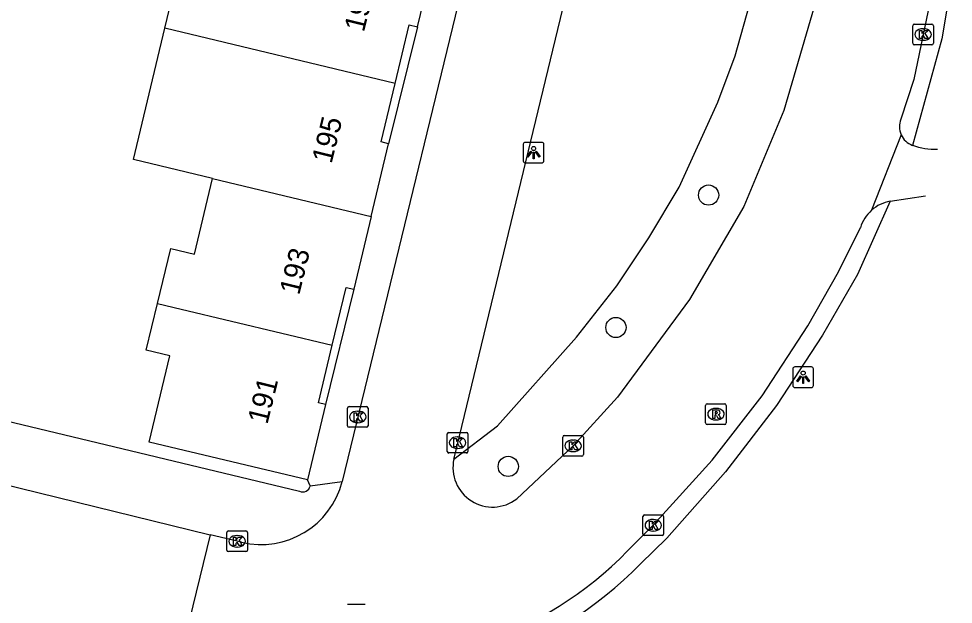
# Model space of a CAD drawing. Extents: x 162812 to 163818, y 381639 to 382470.
# Drawn here: x 163761.73 to 163807.02, y 382217.71 to 382246.1 of the extents above; entities that cross this region are included whole.
import ezdxf

# ---------------------------------------------------------------- set-up
doc = ezdxf.new("R2010")
doc.units = 0
for name, color, linetype in [('IMGEO_Boom', 7, 'Continuous'), ('IMGEO_Groenvoorziening', 7, 'Continuous'), ('IMGEO_Kolk', 7, 'Continuous'), ('IMGEO_Lichtpunt', 7, 'Continuous'), ('IMGEO_Pand', 7, 'Continuous'), ('IMGEO_Pand_nummerreeks', 7, 'Continuous'), ('IMGEO_Rijbaan_lokaal_open', 7, 'Continuous'), ('IMGEO_Rioolput', 7, 'Continuous'), ('IMGEO_Voetpad_open', 7, 'Continuous')]:
    doc.layers.add(name, color=color, linetype=linetype)

msp = doc.modelspace()

# ---------------------------------------------------------------- linework, layer by layer
at = {"layer": 'IMGEO_Boom'}
for centre in [(163795.162, 382237.546), (163790.671, 382231.126), (163785.453, 382224.391)]:
    msp.add_circle(centre, 0.489, dxfattribs=at)
at = {"layer": 'IMGEO_Groenvoorziening'}
msp.add_lwpolyline([(163782.817, 382224.749), (163784.925, 382226.352), (163788.764, 382230.654), (163790.708, 382233.151), (163792.273, 382235.475), (163793.743, 382237.932), (163795.617, 382242.05), (163796.452, 382244.299), (163797.138, 382246.774), (163797.422, 382249.306), (163797.39, 382249.985), (163797.196, 382250.551), (163796.728, 382251.214), (163795.435, 382251.812), (163790.015, 382252.915)], dxfattribs=at)
at = {"layer": 'IMGEO_Kolk'}
for p, q in [((163805.133, 382245.83), (163805.985, 382245.83)), ((163805.058, 382244.904), (163805.058, 382245.756)), ((163805.546, 382245.61), (163805.571, 382245.61)), ((163806.059, 382245.756), (163806.059, 382244.904)), ((163805.569, 382245.05), (163805.544, 382245.05)), ((163805.985, 382244.83), (163805.133, 382244.83)), ((163777.661, 382226.364), (163777.661, 382227.216)), ((163777.736, 382227.29), (163778.588, 382227.29)), ((163778.662, 382227.216), (163778.662, 382226.364)), ((163778.149, 382227.07), (163778.174, 382227.07)), ((163778.588, 382226.29), (163777.736, 382226.29)), ((163778.172, 382226.51), (163778.147, 382226.51)), ((163782.498, 382225.116), (163782.498, 382225.968)), ((163782.573, 382226.042), (163783.425, 382226.042)), ((163783.499, 382225.968), (163783.499, 382225.116)), ((163788.169, 382225.89), (163789.021, 382225.89)), ((163782.986, 382225.822), (163783.011, 382225.822)), ((163788.094, 382224.964), (163788.094, 382225.816)), ((163788.582, 382225.67), (163788.607, 382225.67)), ((163789.095, 382225.816), (163789.095, 382224.964)), ((163783.425, 382225.042), (163782.573, 382225.042)), ((163783.009, 382225.262), (163782.984, 382225.262)), ((163788.605, 382225.11), (163788.58, 382225.11)), ((163789.021, 382224.89), (163788.169, 382224.89)), ((163791.981, 382221.114), (163791.981, 382221.966)), ((163792.056, 382222.04), (163792.908, 382222.04)), ((163792.469, 382221.82), (163792.494, 382221.82)), ((163792.982, 382221.966), (163792.982, 382221.114)), ((163771.814, 382220.337), (163771.814, 382221.189)), ((163771.889, 382221.263), (163772.741, 382221.263)), ((163772.302, 382221.043), (163772.327, 382221.043)), ((163772.815, 382221.189), (163772.815, 382220.337)), ((163792.908, 382221.04), (163792.056, 382221.04)), ((163792.492, 382221.26), (163792.467, 382221.26)), ((163772.325, 382220.483), (163772.3, 382220.483)), ((163772.741, 382220.263), (163771.889, 382220.263))]:
    msp.add_line(p, q, dxfattribs=at)
for points in [[(163805.133, 382245.83), (163805.985, 382245.83)], [(163805.058, 382244.904), (163805.058, 382245.756)], [(163805.379, 382245.53), (163805.502, 382245.53), (163805.502, 382245.379), (163805.632, 382245.53), (163805.796, 382245.53), (163805.65, 382245.379), (163805.803, 382245.13), (163805.651, 382245.13), (163805.566, 382245.294), (163805.502, 382245.227), (163805.502, 382245.13), (163805.379, 382245.13), (163805.379, 382245.53)], [(163806.059, 382245.756), (163806.059, 382244.904)], [(163805.985, 382244.83), (163805.133, 382244.83)], [(163777.661, 382226.364), (163777.661, 382227.216)], [(163777.736, 382227.29), (163778.588, 382227.29)], [(163778.662, 382227.216), (163778.662, 382226.364)], [(163777.982, 382226.99), (163778.105, 382226.99), (163778.105, 382226.839), (163778.235, 382226.99), (163778.399, 382226.99), (163778.253, 382226.839), (163778.406, 382226.59), (163778.254, 382226.59), (163778.169, 382226.754), (163778.105, 382226.687), (163778.105, 382226.59), (163777.982, 382226.59), (163777.982, 382226.99)], [(163778.588, 382226.29), (163777.736, 382226.29)], [(163782.498, 382225.116), (163782.498, 382225.968)], [(163782.573, 382226.042), (163783.425, 382226.042)], [(163783.499, 382225.968), (163783.499, 382225.116)], [(163788.169, 382225.89), (163789.021, 382225.89)], [(163782.819, 382225.742), (163782.942, 382225.742), (163782.942, 382225.591), (163783.072, 382225.742), (163783.236, 382225.742), (163783.09, 382225.591), (163783.243, 382225.342), (163783.091, 382225.342), (163783.006, 382225.506), (163782.942, 382225.439), (163782.942, 382225.342), (163782.819, 382225.342), (163782.819, 382225.742)], [(163788.094, 382224.964), (163788.094, 382225.816)], [(163788.415, 382225.59), (163788.538, 382225.59), (163788.538, 382225.439), (163788.668, 382225.59), (163788.832, 382225.59), (163788.686, 382225.439), (163788.839, 382225.19), (163788.687, 382225.19), (163788.602, 382225.354), (163788.538, 382225.287), (163788.538, 382225.19), (163788.415, 382225.19), (163788.415, 382225.59)], [(163789.095, 382225.816), (163789.095, 382224.964)], [(163783.425, 382225.042), (163782.573, 382225.042)], [(163789.021, 382224.89), (163788.169, 382224.89)], [(163791.981, 382221.114), (163791.981, 382221.966)], [(163792.056, 382222.04), (163792.908, 382222.04)], [(163792.982, 382221.966), (163792.982, 382221.114)], [(163792.302, 382221.74), (163792.425, 382221.74), (163792.425, 382221.589), (163792.555, 382221.74), (163792.719, 382221.74), (163792.573, 382221.589), (163792.726, 382221.34), (163792.574, 382221.34), (163792.489, 382221.504), (163792.425, 382221.437), (163792.425, 382221.34), (163792.302, 382221.34), (163792.302, 382221.74)], [(163771.814, 382220.337), (163771.814, 382221.189)], [(163771.889, 382221.263), (163772.741, 382221.263)], [(163772.135, 382220.963), (163772.258, 382220.963), (163772.258, 382220.812), (163772.388, 382220.963), (163772.552, 382220.963), (163772.406, 382220.812), (163772.559, 382220.563), (163772.407, 382220.563), (163772.322, 382220.727), (163772.258, 382220.66), (163772.258, 382220.563), (163772.135, 382220.563), (163772.135, 382220.963)], [(163772.815, 382221.189), (163772.815, 382220.337)], [(163792.908, 382221.04), (163792.056, 382221.04)], [(163772.741, 382220.263), (163771.889, 382220.263)]]:
    msp.add_lwpolyline(points, dxfattribs=at)
for centre, start, end in [((163805.135, 382245.754), 91.552, 178.448), ((163805.135, 382245.754), 91.552, 178.448), ((163805.983, 382245.754), 1.552, 88.448), ((163805.983, 382245.754), 1.552, 88.448), ((163805.135, 382244.906), 181.552, 268.448), ((163805.135, 382244.906), 181.552, 268.448), ((163805.983, 382244.906), 271.552, 358.448), ((163805.983, 382244.906), 271.552, 358.448), ((163777.738, 382227.214), 91.552, 178.448), ((163777.738, 382227.214), 91.552, 178.448), ((163778.586, 382227.214), 1.552, 88.448), ((163778.586, 382227.214), 1.552, 88.448), ((163777.738, 382226.366), 181.552, 268.448), ((163777.738, 382226.366), 181.552, 268.448), ((163778.586, 382226.366), 271.552, 358.448), ((163778.586, 382226.366), 271.552, 358.448), ((163782.575, 382225.966), 91.552, 178.448), ((163782.575, 382225.966), 91.552, 178.448), ((163783.423, 382225.966), 1.552, 88.448), ((163783.423, 382225.966), 1.552, 88.448), ((163788.171, 382225.814), 91.552, 178.448), ((163788.171, 382225.814), 91.552, 178.448), ((163789.019, 382225.814), 1.552, 88.448), ((163789.019, 382225.814), 1.552, 88.448), ((163782.575, 382225.118), 181.552, 268.448), ((163782.575, 382225.118), 181.552, 268.448), ((163783.423, 382225.118), 271.552, 358.448), ((163783.423, 382225.118), 271.552, 358.448), ((163788.171, 382224.966), 181.552, 268.448), ((163788.171, 382224.966), 181.552, 268.448), ((163789.019, 382224.966), 271.552, 358.448), ((163789.019, 382224.966), 271.552, 358.448), ((163792.058, 382221.964), 91.552, 178.448), ((163792.058, 382221.964), 91.552, 178.448), ((163792.906, 382221.964), 1.552, 88.448), ((163792.906, 382221.964), 1.552, 88.448), ((163771.891, 382221.187), 91.552, 178.448), ((163771.891, 382221.187), 91.552, 178.448), ((163772.739, 382221.187), 1.552, 88.448), ((163772.739, 382221.187), 1.552, 88.448), ((163792.058, 382221.116), 181.552, 268.448), ((163792.058, 382221.116), 181.552, 268.448), ((163792.906, 382221.116), 271.552, 358.448), ((163792.906, 382221.116), 271.552, 358.448), ((163771.891, 382220.339), 181.552, 268.448), ((163771.891, 382220.339), 181.552, 268.448), ((163772.739, 382220.339), 271.552, 358.448), ((163772.739, 382220.339), 271.552, 358.448)]:
    msp.add_arc(centre, 0.0765, start, end, dxfattribs=at)
for centre, major_axis, ratio, start_param, end_param in [((163805.545, 382245.33), (-0.387, 0.002), 0.722429, 4.712389, 7.853982), ((163805.57, 382245.33), (-0.39, 0.002), 0.717154, 1.570796, 4.712389), ((163778.148, 382226.79), (-0.387, 0.002), 0.722429, 4.712389, 7.853982), ((163778.173, 382226.79), (-0.39, 0.002), 0.717154, 1.570796, 4.712389), ((163782.985, 382225.542), (-0.387, 0.002), 0.722429, 4.712389, 7.853982), ((163783.01, 382225.542), (-0.39, 0.002), 0.717154, 1.570796, 4.712389), ((163788.581, 382225.39), (-0.387, 0.002), 0.722429, 4.712389, 7.853982), ((163788.606, 382225.39), (-0.39, 0.002), 0.717154, 1.570796, 4.712389), ((163792.468, 382221.54), (-0.387, 0.002), 0.722429, 4.712389, 7.853982), ((163792.493, 382221.54), (-0.39, 0.002), 0.717154, 1.570796, 4.712389), ((163772.301, 382220.763), (-0.387, 0.002), 0.722429, 4.712389, 7.853982), ((163772.326, 382220.763), (-0.39, 0.002), 0.717154, 1.570796, 4.712389)]:
    msp.add_ellipse(centre, major_axis=major_axis, ratio=ratio, start_param=start_param, end_param=end_param, dxfattribs=at)
at = {"layer": 'IMGEO_Lichtpunt'}
for p, q in [((163786.181, 382240.006), (163786.181, 382239.199)), ((163786.181, 382240.006), (163786.181, 382239.199)), ((163787.083, 382240.101), (163786.275, 382240.101)), ((163787.083, 382240.101), (163786.275, 382240.101)), ((163787.177, 382239.199), (163787.177, 382240.006)), ((163787.177, 382239.199), (163787.177, 382240.006)), ((163786.275, 382239.105), (163787.083, 382239.105)), ((163786.275, 382239.105), (163787.083, 382239.105)), ((163799.246, 382229.118), (163799.246, 382228.311)), ((163799.246, 382229.118), (163799.246, 382228.311)), ((163800.148, 382229.213), (163799.34, 382229.213)), ((163800.148, 382229.213), (163799.34, 382229.213)), ((163800.242, 382228.311), (163800.242, 382229.118)), ((163800.242, 382228.311), (163800.242, 382229.118)), ((163799.34, 382228.217), (163800.148, 382228.217)), ((163799.34, 382228.217), (163800.148, 382228.217))]:
    msp.add_line(p, q, dxfattribs=at)
for points in [[(163786.555, 382239.67), (163786.594, 382239.642), (163786.406, 382239.38), (163786.368, 382239.407), (163786.555, 382239.67)], [(163786.657, 382239.622), (163786.704, 382239.622), (163786.704, 382239.3), (163786.657, 382239.3), (163786.657, 382239.622)], [(163786.767, 382239.642), (163786.805, 382239.669), (163786.992, 382239.407), (163786.953, 382239.379), (163786.767, 382239.642)], [(163799.62, 382228.782), (163799.659, 382228.754), (163799.471, 382228.492), (163799.433, 382228.519), (163799.62, 382228.782)], [(163799.722, 382228.734), (163799.769, 382228.734), (163799.769, 382228.412), (163799.722, 382228.412), (163799.722, 382228.734)], [(163799.832, 382228.754), (163799.87, 382228.781), (163800.057, 382228.519), (163800.018, 382228.491), (163799.832, 382228.754)]]:
    msp.add_lwpolyline(points, dxfattribs=at)
for centre in [(163786.68, 382239.804), (163799.745, 382228.916)]:
    msp.add_circle(centre, 0.0994, dxfattribs=at)
for centre, start, end in [((163786.275, 382240.006), 90, 180), ((163786.275, 382240.006), 90, 180), ((163787.083, 382240.006), 0, 90), ((163787.083, 382240.006), 0, 90), ((163786.275, 382239.199), 180, 270), ((163786.275, 382239.199), 180, 270), ((163787.083, 382239.199), 270, 0), ((163787.083, 382239.199), 270, 360), ((163799.34, 382229.118), 90, 180), ((163799.34, 382229.118), 90, 180), ((163800.148, 382229.118), 0, 90), ((163800.148, 382229.118), 0, 90), ((163799.34, 382228.311), 180, 270), ((163799.34, 382228.311), 180, 270), ((163800.148, 382228.311), 270, 0), ((163800.148, 382228.311), 270, 360)]:
    msp.add_arc(centre, 0.0946, start, end, dxfattribs=at)
at = {"layer": 'IMGEO_Pand'}
for points in [[(163768.814, 382245.628), (163770.336, 382251.951), (163774.176, 382251.027)], [(163781.059, 382245.699), (163781.892, 382249.182)], [(163779.974, 382242.958), (163780.651, 382245.796), (163781.059, 382245.699)], [(163771.124, 382238.344), (163767.284, 382239.268), (163768.814, 382245.628)], [(163779.974, 382242.958), (163768.814, 382245.628)], [(163779.653, 382240.034), (163779.296, 382240.119), (163779.974, 382242.958)], [(163778.812, 382236.508), (163779.653, 382240.034)], [(163768.453, 382232.286), (163769.097, 382234.962), (163770.244, 382234.686), (163771.124, 382238.344)], [(163771.124, 382238.344), (163778.812, 382236.508)], [(163778.812, 382236.508), (163777.97, 382232.982)], [(163776.923, 382230.268), (163777.592, 382233.072), (163777.97, 382232.982)], [(163775.722, 382223.744), (163768.052, 382225.574), (163769.057, 382229.749), (163767.909, 382230.026), (163768.453, 382232.286)], [(163768.453, 382232.286), (163769.601, 382232.012), (163776.923, 382230.268)], [(163776.591, 382227.387), (163776.254, 382227.467), (163776.923, 382230.268)], [(163776.591, 382227.387), (163775.722, 382223.744)]]:
    msp.add_lwpolyline(points, dxfattribs=at)
at = {"layer": 'IMGEO_Rijbaan_lokaal_open'}
for points in [[(163785.075, 382255.281), (163777.408, 382223.657)], [(163782.817, 382224.749), (163782.844, 382224.857), (163789.046, 382250.539)], [(163806.102, 382248.457), (163805.809, 382246.49), (163805.115, 382243.146), (163804.487, 382241.224)], [(163800.523, 382247.923), (163800.271, 382246.665), (163798.813, 382241.638), (163796.865, 382236.997), (163794.241, 382232.484), (163790.745, 382227.745), (163788.595, 382225.39), (163785.864, 382222.819)], [(163675.473, 382244.15), (163675.672, 382244.219), (163721.414, 382233.169), (163760.794, 382223.572), (163771.008, 382221.082)], [(163804.492, 382240.468), (163803.062, 382236.809)], [(163803.965, 382237.249), (163805.68, 382237.504)], [(163791.24, 382220.291), (163792.482, 382221.54), (163795.333, 382224.695), (163797.751, 382227.818), (163799.969, 382231.209), (163801.455, 382233.823), (163802.518, 382235.965)], [(163771.008, 382221.082), (163769.828, 382216.241)], [(163772.524, 382220.713), (163771.008, 382221.082)]]:
    msp.add_lwpolyline(points, dxfattribs=at)
for centre, radius, start, end in [((163805.36, 382240.852), 0.949, 156.914, 203.8438), ((163805.355, 382240.847), 0.943, 203.6982, 250.9173), ((163806.148, 382243.118), 3.348, 250.7927, 271.8026), ((163804.298, 382235.419), 1.86, 100.312, 131.6447), ((163804.301, 382235.413), 1.866, 131.5913, 162.8011), ((163784.693, 382224.341), 1.92, 167.7405, 307.5584), ((163773.461, 382224.681), 4.077, 256.7102, 345.4517), ((163778.121, 382233.159), 18.376, 262.5671, 315.5538)]:
    msp.add_arc(centre, radius, start, end, dxfattribs=at)
at = {"layer": 'IMGEO_Rioolput'}
for p, q in [((163795.02, 382226.498), (163795.02, 382227.35)), ((163795.095, 382227.424), (163795.947, 382227.424)), ((163795.508, 382227.204), (163795.533, 382227.204)), ((163796.021, 382227.35), (163796.021, 382226.498)), ((163795.947, 382226.424), (163795.095, 382226.424)), ((163795.531, 382226.644), (163795.506, 382226.644)), ((163777.666, 382217.706), (163778.518, 382217.706))]:
    msp.add_line(p, q, dxfattribs=at)
for points in [[(163795.02, 382226.498), (163795.02, 382227.35)], [(163795.095, 382227.424), (163795.947, 382227.424)], [(163796.021, 382227.35), (163796.021, 382226.498)], [(163795.609, 382227.122), (163795.357, 382227.124), (163795.357, 382226.724)], [(163795.357, 382226.724), (163795.481, 382226.724), (163795.481, 382226.886), (163795.492, 382226.886)], [(163795.535, 382227.043), (163795.481, 382227.043), (163795.481, 382226.962)], [(163795.481, 382226.962), (163795.533, 382226.962)], [(163795.539, 382226.857), (163795.61, 382226.724), (163795.75, 382226.724), (163795.685, 382226.85)], [(163795.947, 382226.424), (163795.095, 382226.424)], [(163777.666, 382217.706), (163778.518, 382217.706)]]:
    msp.add_lwpolyline(points, dxfattribs=at)
for centre, radius, start, end in [((163795.097, 382227.348), 0.0765, 91.552, 178.448), ((163795.097, 382227.348), 0.0765, 91.552, 178.448), ((163795.945, 382227.348), 0.0765, 1.552, 88.448), ((163795.945, 382227.348), 0.0765, 1.552, 88.448), ((163795.491, 382226.833), 0.0533, 26.0293, 88.6989), ((163795.517, 382227.151), 0.19, 274.7715, 282.9687), ((163795.541, 382226.947), 0.0964, 77.0061, 93.1865), ((163795.555, 382227.004), 0.0378, 276.6634, 79.6772), ((163795.608, 382227.012), 0.109, 350.3612, 89.416), ((163795.606, 382227.012), 0.112, 277.5842, 350.9817), ((163795.59, 382226.797), 0.108, 29.5134, 73.7905), ((163795.097, 382226.5), 0.0765, 181.552, 268.448), ((163795.097, 382226.5), 0.0765, 181.552, 268.448), ((163795.945, 382226.5), 0.0765, 271.552, 358.448), ((163795.945, 382226.5), 0.0765, 271.552, 358.448)]:
    msp.add_arc(centre, radius, start, end, dxfattribs=at)
for centre, major_axis, ratio, start_param, end_param in [((163795.507, 382226.924), (-0.387, 0.002), 0.722429, 4.712389, 7.853982), ((163795.532, 382226.924), (-0.39, 0.002), 0.717154, 1.570796, 4.712389)]:
    msp.add_ellipse(centre, major_axis=major_axis, ratio=ratio, start_param=start_param, end_param=end_param, dxfattribs=at)
at = {"layer": 'IMGEO_Voetpad_open'}
for points in [[(163807.022, 382248.393), (163806.461, 382245.115), (163805.047, 382239.956)], [(163781.059, 382245.699), (163779.653, 382240.034)], [(163803.965, 382237.249), (163802.376, 382233.699), (163800.69, 382230.757), (163798.453, 382227.34), (163795.977, 382224.123), (163793.136, 382220.917), (163791.855, 382219.663)], [(163777.97, 382232.982), (163776.591, 382227.387)], [(163754.801, 382228.139), (163761.48, 382226.528), (163775.344, 382223.185)], [(163775.848, 382223.442), (163775.722, 382223.744)], [(163775.848, 382223.442), (163777.408, 382223.657)]]:
    msp.add_lwpolyline(points, dxfattribs=at)
for centre, radius, start, end in [((163775.492, 382223.517), 0.364, 245.9728, 348.0632), ((163778.107, 382233.137), 19.25, 262.5066, 315.5748)]:
    msp.add_arc(centre, radius, start, end, dxfattribs=at)

# ---------------------------------------------------------------- texts
at = {"layer": 'IMGEO_Pand_nummerreeks'}
for s, p in [('197', (163778.457, 382245.407)), ('195', (163776.889, 382239.032)), ('193', (163775.32, 382232.658)), ('191', (163773.778, 382226.394))]:
    msp.add_text(s, height=1, rotation=76.1747, dxfattribs=at).set_placement(p)

doc.saveas('drawing.dxf')
